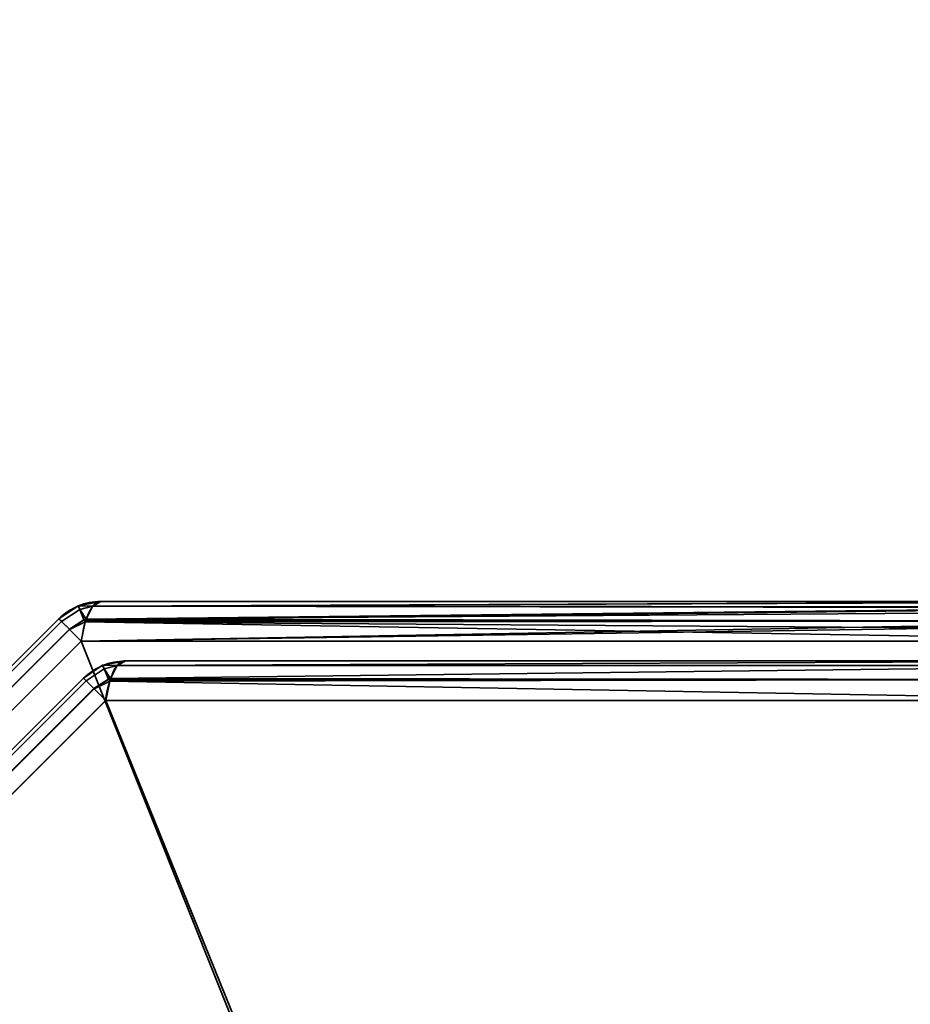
# Model space of a CAD drawing. Header units: millimetres. Extents: x -503 to 6703, y -110 to 249.
# Tile 339 of 656: x 1120 to 1131, y -7 to 5. Entities that reach past the tile are written whole.
import ezdxf

# ---------------------------------------------------------------- set-up
doc = ezdxf.new("R2010")
doc.units = ezdxf.units.MM
doc.layers.add('151', color=7, linetype='Continuous', true_color=0xffffff)

# ---------------------------------------------------------------- blocks, each defined once
blk = doc.blocks.new('UG_SURFACE_002')
at = {"layer": '151', "color": 252, "linetype": 'Continuous', "lineweight": 35}
for points in [[(2052.5, -9.3, 2212.25), (2052.5, 230.4, 2212.25), (947.5, 230.4, 2212.25), (947.5, -9.3, 2212.25)], [(1097.5, -9.3, 2062.25), (1097.5, 230.4, 2062.25), (1902.5, 230.4, 2062.25), (1902.5, -9.3, 2062.25)]]:
    blk.add_3dface(points, dxfattribs=at)
blk = doc.blocks.new('UG_SURFACE_148')
at = {"layer": '151', "color": 252, "linetype": 'Continuous', "lineweight": 35}
for points in [[(1120.832, -2.413, 1158.489), (1120.605, -2.564, 1158.489), (1120.637, -2.596, 1158.736), (1120.851, -2.454, 1158.737)], [(1120.832, -2.413, 1158.489), (1120.832, -2.413, 1011.511), (1120.605, -2.564, 1011.511), (1120.605, -2.564, 1158.489)], [(1120.851, -2.454, 1011.263), (1120.637, -2.596, 1011.264), (1120.605, -2.564, 1011.511), (1120.832, -2.413, 1011.511)], [(1120.851, -2.454, 1158.737), (1120.834, -2.412, 1158.489), (1120.832, -2.413, 1158.489)], [(1120.834, -2.412, 1011.511), (1120.832, -2.413, 1011.511), (1120.832, -2.413, 1158.489), (1120.834, -2.412, 1158.489)], [(1120.832, -2.413, 1011.511), (1120.834, -2.412, 1011.511), (1120.851, -2.454, 1011.263)], [(1121.007, -2.414, 1158.737), (1121.1, -2.359, 1158.489), (1120.834, -2.412, 1158.489)], [(1120.834, -2.412, 1158.489), (1121.1, -2.359, 1158.489), (1121.1, -2.359, 1011.511), (1120.834, -2.412, 1011.511)], [(1120.834, -2.412, 1011.511), (1121.1, -2.359, 1011.511), (1121.007, -2.414, 1011.263)], [(1120.834, -2.412, 1158.489), (1120.851, -2.454, 1158.737), (1121.007, -2.414, 1158.737)], [(1121.007, -2.414, 1011.263), (1120.851, -2.454, 1011.263), (1120.834, -2.412, 1011.511)], [(1121.001, -2.417, 1158.751), (1121.007, -2.414, 1158.737), (1120.851, -2.454, 1158.737)], [(1120.851, -2.454, 1011.263), (1121.007, -2.414, 1011.263), (1121.001, -2.417, 1011.249)], [(1120.926, -2.57, 1158.952), (1121.001, -2.417, 1158.751), (1120.851, -2.454, 1158.737)], [(1120.851, -2.454, 1011.263), (1121.001, -2.417, 1011.249), (1120.926, -2.57, 1011.048)], [(1120.919, -2.582, 1011.031), (1120.926, -2.57, 1011.048), (1134.198, -2.424, 1006.29)], [(1134.198, -2.424, 1006.29), (1134.21, -2.432, 1006.249), (1120.919, -2.582, 1011.031)], [(1134.21, -2.432, 1006.249), (1134.278, -2.59, 1006.016), (1120.919, -2.582, 1011.031)], [(1134.196, -2.433, 1163.705), (1121.001, -2.417, 1158.751), (1120.926, -2.57, 1158.952)], [(1120.926, -2.57, 1011.048), (1121.001, -2.417, 1011.249), (1134.198, -2.424, 1006.29)], [(1120.926, -2.57, 1158.952), (1134.236, -2.475, 1163.84), (1134.196, -2.433, 1163.705)], [(1121.001, -2.417, 1011.249), (1121.007, -2.414, 1011.263), (1134.1, -2.359, 1006.623)], [(1134.1, -2.359, 1006.623), (1134.198, -2.424, 1006.29), (1121.001, -2.417, 1011.249)], [(1121.007, -2.414, 1158.737), (1121.001, -2.417, 1158.751), (1134.196, -2.433, 1163.705)], [(1121.007, -2.414, 1158.737), (1134.131, -2.364, 1163.482), (1134.1, -2.359, 1163.377)], [(1134.1, -2.359, 1163.377), (1121.1, -2.359, 1158.489), (1121.007, -2.414, 1158.737)], [(1121.007, -2.414, 1011.263), (1121.1, -2.359, 1011.511), (1134.1, -2.359, 1006.623)], [(1121.007, -2.414, 1158.737), (1134.196, -2.433, 1163.705), (1134.131, -2.364, 1163.482)], [(1134.1, -2.359, 1163.377), (1134.1, -2.359, 1006.623), (1121.1, -2.359, 1011.511), (1121.1, -2.359, 1158.489)], [(1120.901, -2.575, 1158.954), (1120.851, -2.454, 1158.737), (1120.637, -2.596, 1158.737), (1120.729, -2.688, 1158.951)], [(1120.637, -2.596, 1158.736), (1120.637, -2.596, 1158.737), (1120.851, -2.454, 1158.737)], [(1120.851, -2.454, 1011.263), (1120.637, -2.596, 1011.263), (1120.637, -2.596, 1011.264)], [(1120.729, -2.688, 1011.049), (1120.637, -2.596, 1011.263), (1120.851, -2.454, 1011.263), (1120.901, -2.575, 1011.046)], [(1120.851, -2.454, 1158.737), (1120.901, -2.575, 1158.954), (1120.926, -2.57, 1158.952)], [(1120.926, -2.57, 1011.048), (1120.901, -2.575, 1011.046), (1120.851, -2.454, 1011.263)], [(1120.926, -2.57, 1158.952), (1134.276, -2.594, 1163.978), (1134.236, -2.475, 1163.84)], [(1110.596, -12.637, 1158.736), (1120.637, -2.596, 1158.736), (1120.605, -2.564, 1158.489), (1110.564, -12.605, 1158.489)], [(1120.637, -2.596, 1011.264), (1110.596, -12.637, 1011.264), (1110.564, -12.605, 1011.511), (1120.605, -2.564, 1011.511)], [(1120.605, -2.564, 1158.489), (1120.605, -2.564, 1011.511), (1110.564, -12.605, 1011.511), (1110.564, -12.605, 1158.489)], [(1120.637, -2.596, 1158.737), (1120.637, -2.596, 1158.736), (1110.596, -12.637, 1158.736), (1110.596, -12.637, 1158.737)], [(1110.596, -12.637, 1158.737), (1110.688, -12.729, 1158.951), (1120.729, -2.688, 1158.951), (1120.637, -2.596, 1158.737)], [(1120.637, -2.596, 1011.263), (1120.729, -2.688, 1011.049), (1110.688, -12.729, 1011.049), (1110.596, -12.637, 1011.263)], [(1110.596, -12.637, 1011.263), (1110.596, -12.637, 1011.264), (1120.637, -2.596, 1011.264), (1120.637, -2.596, 1011.263)], [(1120.729, -2.688, 1158.951), (1120.73, -2.689, 1158.954), (1120.901, -2.575, 1158.954)], [(1120.901, -2.575, 1011.046), (1120.73, -2.689, 1011.046), (1120.729, -2.688, 1011.049)], [(1120.916, -2.6, 1158.979), (1120.901, -2.575, 1158.954), (1120.73, -2.689, 1158.954)], [(1120.73, -2.689, 1011.046), (1120.901, -2.575, 1011.046), (1120.916, -2.6, 1011.021)], [(1120.73, -2.689, 1158.954), (1120.867, -2.827, 1159.107), (1120.916, -2.6, 1158.979)], [(1120.916, -2.6, 1011.021), (1120.867, -2.827, 1010.893), (1120.73, -2.689, 1011.046)], [(1120.867, -2.827, 1010.893), (1120.916, -2.6, 1011.021), (1134.278, -2.59, 1006.016)], [(1134.278, -2.59, 1006.016), (1134.294, -2.627, 1005.962), (1120.867, -2.827, 1010.893)], [(1120.916, -2.6, 1158.979), (1120.867, -2.827, 1159.107), (1134.332, -2.827, 1164.17)], [(1134.294, -2.627, 1005.962), (1134.332, -2.827, 1005.831), (1120.867, -2.827, 1010.893)], [(1120.919, -2.582, 1158.969), (1120.926, -2.57, 1158.952), (1120.901, -2.575, 1158.954)], [(1120.901, -2.575, 1011.046), (1120.926, -2.57, 1011.048), (1120.919, -2.582, 1011.031)], [(1120.901, -2.575, 1158.954), (1120.916, -2.6, 1158.979), (1120.919, -2.582, 1158.969)], [(1120.919, -2.582, 1011.031), (1120.916, -2.6, 1011.021), (1120.901, -2.575, 1011.046)], [(1134.276, -2.594, 1163.978), (1120.919, -2.582, 1158.969), (1120.916, -2.6, 1158.979)], [(1120.916, -2.6, 1011.021), (1120.919, -2.582, 1011.031), (1134.278, -2.59, 1006.016)], [(1120.916, -2.6, 1158.979), (1134.31, -2.693, 1164.093), (1134.276, -2.594, 1163.978)], [(1120.916, -2.6, 1158.979), (1134.332, -2.827, 1164.17), (1134.31, -2.693, 1164.093)], [(1120.926, -2.57, 1158.952), (1120.919, -2.582, 1158.969), (1134.276, -2.594, 1163.978)], [(1120.73, -2.689, 1158.954), (1120.729, -2.688, 1158.951), (1110.688, -12.729, 1158.951), (1110.689, -12.73, 1158.954)], [(1110.689, -12.73, 1011.046), (1110.688, -12.729, 1011.049), (1120.729, -2.688, 1011.049), (1120.73, -2.689, 1011.046)], [(1110.689, -12.73, 1158.954), (1110.827, -12.868, 1159.107), (1120.867, -2.827, 1159.107), (1120.73, -2.689, 1158.954)], [(1120.73, -2.689, 1011.046), (1120.867, -2.827, 1010.893), (1110.827, -12.868, 1010.893), (1110.689, -12.73, 1011.046)], [(1120.867, -2.827, 1159.107), (1110.827, -12.868, 1159.107), (1110.827, -26.332, 1164.17), (1130.252, -26.332, 1171.473)], [(1130.252, -26.332, 998.527), (1110.827, -26.332, 1005.831), (1110.827, -12.868, 1010.893), (1120.867, -2.827, 1010.893)], [(1130.252, -26.332, 1171.473), (1134.332, -22.252, 1171.473), (1134.332, -2.827, 1164.17), (1120.867, -2.827, 1159.107)], [(1120.867, -2.827, 1010.893), (1134.332, -2.827, 1005.831), (1134.332, -22.252, 998.527), (1130.252, -26.332, 998.527)], [(1121.122, -3.113, 1011.932), (1121.122, -3.113, 1158.068), (1120.895, -3.264, 1158.068), (1120.895, -3.264, 1011.932)], [(1121.122, -3.113, 1011.932), (1120.895, -3.264, 1011.932), (1120.927, -3.296, 1011.685), (1121.141, -3.154, 1011.683)], [(1121.141, -3.154, 1158.317), (1120.927, -3.296, 1158.315), (1120.895, -3.264, 1158.068), (1121.122, -3.113, 1158.068)], [(1121.123, -3.112, 1158.068), (1121.122, -3.113, 1158.068), (1121.122, -3.113, 1011.932), (1121.123, -3.112, 1011.932)], [(1121.141, -3.154, 1011.683), (1121.123, -3.112, 1011.932), (1121.122, -3.113, 1011.932)], [(1121.122, -3.113, 1158.068), (1121.123, -3.112, 1158.068), (1121.141, -3.154, 1158.317)], [(1121.123, -3.112, 1011.932), (1121.39, -3.059, 1011.932), (1121.39, -3.059, 1158.068), (1121.123, -3.112, 1158.068)], [(1121.297, -3.114, 1011.684), (1121.39, -3.059, 1011.932), (1121.123, -3.112, 1011.932)], [(1121.123, -3.112, 1158.068), (1121.39, -3.059, 1158.068), (1121.297, -3.114, 1158.316)], [(1121.123, -3.112, 1011.932), (1121.141, -3.154, 1011.683), (1121.297, -3.114, 1011.684)], [(1121.297, -3.114, 1158.316), (1121.141, -3.154, 1158.317), (1121.123, -3.112, 1158.068)], [(1121.292, -3.117, 1011.67), (1121.297, -3.114, 1011.684), (1121.141, -3.154, 1011.683)], [(1121.141, -3.154, 1158.317), (1121.297, -3.114, 1158.316), (1121.292, -3.117, 1158.33)], [(1121.216, -3.27, 1011.469), (1121.292, -3.117, 1011.67), (1121.141, -3.154, 1011.683)], [(1121.141, -3.154, 1158.317), (1121.292, -3.117, 1158.33), (1121.216, -3.27, 1158.532)], [(1134.002, -3.117, 1163.109), (1133.92, -3.282, 1163.327), (1121.21, -3.282, 1158.548), (1121.216, -3.27, 1158.532)], [(1121.216, -3.27, 1158.532), (1121.292, -3.117, 1158.33), (1134.002, -3.117, 1163.109)], [(1133.92, -3.282, 1006.673), (1134.002, -3.117, 1006.891), (1121.292, -3.117, 1011.67), (1121.216, -3.27, 1011.469)], [(1134.1, -3.059, 1162.847), (1134.002, -3.117, 1163.109), (1121.292, -3.117, 1158.33), (1121.297, -3.114, 1158.316)], [(1121.297, -3.114, 1011.684), (1121.292, -3.117, 1011.67), (1134.002, -3.117, 1006.891)], [(1121.297, -3.114, 1158.316), (1121.39, -3.059, 1158.068), (1134.1, -3.059, 1162.847)], [(1134.002, -3.117, 1006.891), (1134.1, -3.059, 1007.153), (1121.39, -3.059, 1011.932), (1121.297, -3.114, 1011.684)], [(1134.1, -3.059, 1162.847), (1121.39, -3.059, 1158.068), (1121.39, -3.059, 1011.932), (1134.1, -3.059, 1007.153)], [(1121.191, -3.275, 1011.467), (1121.141, -3.154, 1011.683), (1120.927, -3.296, 1011.683), (1121.019, -3.388, 1011.47)], [(1120.927, -3.296, 1011.685), (1120.927, -3.296, 1011.683), (1121.141, -3.154, 1011.683)], [(1121.141, -3.154, 1158.317), (1120.927, -3.296, 1158.317), (1120.927, -3.296, 1158.315)], [(1121.019, -3.388, 1158.53), (1120.927, -3.296, 1158.317), (1121.141, -3.154, 1158.317), (1121.191, -3.275, 1158.533)], [(1121.141, -3.154, 1011.683), (1121.191, -3.275, 1011.467), (1121.216, -3.27, 1011.469)], [(1121.216, -3.27, 1158.532), (1121.191, -3.275, 1158.533), (1121.141, -3.154, 1158.317)], [(1111.296, -12.927, 1011.685), (1120.927, -3.296, 1011.685), (1120.895, -3.264, 1011.932), (1111.264, -12.895, 1011.932)], [(1120.895, -3.264, 1158.068), (1111.264, -12.895, 1158.068), (1111.264, -12.895, 1011.932), (1120.895, -3.264, 1011.932)], [(1120.927, -3.296, 1158.315), (1111.296, -12.927, 1158.315), (1111.264, -12.895, 1158.068), (1120.895, -3.264, 1158.068)], [(1120.927, -3.296, 1011.683), (1120.927, -3.296, 1011.685), (1111.296, -12.927, 1011.685), (1111.296, -12.927, 1011.683)], [(1111.296, -12.927, 1011.683), (1111.388, -13.019, 1011.47), (1121.019, -3.388, 1011.47), (1120.927, -3.296, 1011.683)], [(1120.927, -3.296, 1158.317), (1121.019, -3.388, 1158.53), (1111.388, -13.019, 1158.53), (1111.296, -12.927, 1158.317)], [(1111.296, -12.927, 1158.317), (1111.296, -12.927, 1158.315), (1120.927, -3.296, 1158.315), (1120.927, -3.296, 1158.317)], [(1121.019, -3.388, 1011.47), (1121.02, -3.389, 1011.467), (1121.191, -3.275, 1011.467)], [(1121.191, -3.275, 1158.533), (1121.02, -3.389, 1158.533), (1121.019, -3.388, 1158.53)], [(1121.206, -3.3, 1011.442), (1121.191, -3.275, 1011.467), (1121.02, -3.389, 1011.467)], [(1121.02, -3.389, 1158.533), (1121.191, -3.275, 1158.533), (1121.206, -3.3, 1158.558)], [(1121.02, -3.389, 1011.467), (1121.158, -3.527, 1011.314), (1121.206, -3.3, 1011.442)], [(1121.206, -3.3, 1158.558), (1121.158, -3.527, 1158.686), (1121.02, -3.389, 1158.533)], [(1133.92, -3.282, 1163.327), (1133.868, -3.527, 1163.465), (1121.158, -3.527, 1158.686), (1121.206, -3.3, 1158.558)], [(1121.206, -3.3, 1011.442), (1121.158, -3.527, 1011.314), (1133.868, -3.527, 1006.535)], [(1121.21, -3.282, 1011.452), (1121.216, -3.27, 1011.469), (1121.191, -3.275, 1011.467)], [(1121.191, -3.275, 1158.533), (1121.216, -3.27, 1158.532), (1121.21, -3.282, 1158.548)], [(1121.191, -3.275, 1011.467), (1121.206, -3.3, 1011.442), (1121.21, -3.282, 1011.452)], [(1121.21, -3.282, 1158.548), (1121.206, -3.3, 1158.558), (1121.191, -3.275, 1158.533)], [(1121.206, -3.3, 1158.558), (1121.21, -3.282, 1158.548), (1133.92, -3.282, 1163.327)], [(1133.868, -3.527, 1006.535), (1133.92, -3.282, 1006.673), (1121.21, -3.282, 1011.452), (1121.206, -3.3, 1011.442)], [(1121.216, -3.27, 1011.469), (1121.21, -3.282, 1011.452), (1133.92, -3.282, 1006.673)], [(1121.02, -3.389, 1011.467), (1121.019, -3.388, 1011.47), (1111.388, -13.019, 1011.47), (1111.389, -13.02, 1011.467)], [(1111.389, -13.02, 1158.533), (1111.388, -13.019, 1158.53), (1121.019, -3.388, 1158.53), (1121.02, -3.389, 1158.533)], [(1111.389, -13.02, 1011.467), (1111.527, -13.157, 1011.314), (1121.158, -3.527, 1011.314), (1121.02, -3.389, 1011.467)], [(1121.02, -3.389, 1158.533), (1121.158, -3.527, 1158.686), (1111.527, -13.157, 1158.686), (1111.389, -13.02, 1158.533)], [(1130.485, -26.565, 1170.855), (1111.527, -25.868, 1163.465), (1111.527, -13.157, 1158.686), (1121.158, -3.527, 1158.686)], [(1121.158, -3.527, 1011.314), (1111.527, -13.157, 1011.314), (1111.527, -25.868, 1006.535), (1130.485, -26.565, 999.145)], [(1121.158, -3.527, 1158.686), (1133.868, -3.527, 1163.465), (1134.565, -22.485, 1170.855), (1130.485, -26.565, 1170.855)], [(1130.485, -26.565, 999.145), (1134.565, -22.485, 999.145), (1133.868, -3.527, 1006.535), (1121.158, -3.527, 1011.314)]]:
    blk.add_3dface(points, dxfattribs=at)
blk = doc.blocks.new('UG_SURFACE_191')
at = {"layer": '151', "color": 252, "linetype": 'Continuous', "lineweight": 35}
for points in [[(1120.832, -2.413, 1158.489), (1120.605, -2.564, 1158.489), (1120.637, -2.596, 1158.736), (1120.851, -2.454, 1158.737)], [(1120.832, -2.413, 1158.489), (1120.832, -2.413, 1011.511), (1120.605, -2.564, 1011.511), (1120.605, -2.564, 1158.489)], [(1120.851, -2.454, 1011.263), (1120.637, -2.596, 1011.264), (1120.605, -2.564, 1011.511), (1120.832, -2.413, 1011.511)], [(1120.851, -2.454, 1158.737), (1120.834, -2.412, 1158.489), (1120.832, -2.413, 1158.489)], [(1120.834, -2.412, 1011.511), (1120.832, -2.413, 1011.511), (1120.832, -2.413, 1158.489), (1120.834, -2.412, 1158.489)], [(1120.832, -2.413, 1011.511), (1120.834, -2.412, 1011.511), (1120.851, -2.454, 1011.263)], [(1121.007, -2.414, 1158.737), (1121.1, -2.359, 1158.489), (1120.834, -2.412, 1158.489)], [(1120.834, -2.412, 1158.489), (1121.1, -2.359, 1158.489), (1121.1, -2.359, 1011.511), (1120.834, -2.412, 1011.511)], [(1120.834, -2.412, 1011.511), (1121.1, -2.359, 1011.511), (1121.007, -2.414, 1011.263)], [(1120.834, -2.412, 1158.489), (1120.851, -2.454, 1158.737), (1121.007, -2.414, 1158.737)], [(1121.007, -2.414, 1011.263), (1120.851, -2.454, 1011.263), (1120.834, -2.412, 1011.511)], [(1121.001, -2.417, 1158.751), (1121.007, -2.414, 1158.737), (1120.851, -2.454, 1158.737)], [(1120.851, -2.454, 1011.263), (1121.007, -2.414, 1011.263), (1121.001, -2.417, 1011.249)], [(1120.926, -2.57, 1158.952), (1121.001, -2.417, 1158.751), (1120.851, -2.454, 1158.737)], [(1120.851, -2.454, 1011.263), (1121.001, -2.417, 1011.249), (1120.926, -2.57, 1011.048)], [(1120.919, -2.582, 1011.031), (1120.926, -2.57, 1011.048), (1134.198, -2.424, 1006.29)], [(1134.198, -2.424, 1006.29), (1134.21, -2.432, 1006.249), (1120.919, -2.582, 1011.031)], [(1134.21, -2.432, 1006.249), (1134.278, -2.59, 1006.016), (1120.919, -2.582, 1011.031)], [(1134.196, -2.433, 1163.705), (1121.001, -2.417, 1158.751), (1120.926, -2.57, 1158.952)], [(1120.926, -2.57, 1011.048), (1121.001, -2.417, 1011.249), (1134.198, -2.424, 1006.29)], [(1120.926, -2.57, 1158.952), (1134.236, -2.475, 1163.84), (1134.196, -2.433, 1163.705)], [(1121.001, -2.417, 1011.249), (1121.007, -2.414, 1011.263), (1134.1, -2.359, 1006.623)], [(1134.1, -2.359, 1006.623), (1134.198, -2.424, 1006.29), (1121.001, -2.417, 1011.249)], [(1121.007, -2.414, 1158.737), (1121.001, -2.417, 1158.751), (1134.196, -2.433, 1163.705)], [(1121.007, -2.414, 1158.737), (1134.131, -2.364, 1163.482), (1134.1, -2.359, 1163.377)], [(1134.1, -2.359, 1163.377), (1121.1, -2.359, 1158.489), (1121.007, -2.414, 1158.737)], [(1121.007, -2.414, 1011.263), (1121.1, -2.359, 1011.511), (1134.1, -2.359, 1006.623)], [(1121.007, -2.414, 1158.737), (1134.196, -2.433, 1163.705), (1134.131, -2.364, 1163.482)], [(1134.1, -2.359, 1163.377), (1134.1, -2.359, 1006.623), (1121.1, -2.359, 1011.511), (1121.1, -2.359, 1158.489)], [(1120.901, -2.575, 1158.954), (1120.851, -2.454, 1158.737), (1120.637, -2.596, 1158.737), (1120.729, -2.688, 1158.951)], [(1120.637, -2.596, 1158.736), (1120.637, -2.596, 1158.737), (1120.851, -2.454, 1158.737)], [(1120.851, -2.454, 1011.263), (1120.637, -2.596, 1011.263), (1120.637, -2.596, 1011.264)], [(1120.729, -2.688, 1011.049), (1120.637, -2.596, 1011.263), (1120.851, -2.454, 1011.263), (1120.901, -2.575, 1011.046)], [(1120.851, -2.454, 1158.737), (1120.901, -2.575, 1158.954), (1120.926, -2.57, 1158.952)], [(1120.926, -2.57, 1011.048), (1120.901, -2.575, 1011.046), (1120.851, -2.454, 1011.263)], [(1120.926, -2.57, 1158.952), (1134.276, -2.594, 1163.978), (1134.236, -2.475, 1163.84)], [(1110.596, -12.637, 1158.736), (1120.637, -2.596, 1158.736), (1120.605, -2.564, 1158.489), (1110.564, -12.605, 1158.489)], [(1120.637, -2.596, 1011.264), (1110.596, -12.637, 1011.264), (1110.564, -12.605, 1011.511), (1120.605, -2.564, 1011.511)], [(1120.605, -2.564, 1158.489), (1120.605, -2.564, 1011.511), (1110.564, -12.605, 1011.511), (1110.564, -12.605, 1158.489)], [(1120.637, -2.596, 1158.737), (1120.637, -2.596, 1158.736), (1110.596, -12.637, 1158.736), (1110.596, -12.637, 1158.737)], [(1110.596, -12.637, 1158.737), (1110.688, -12.729, 1158.951), (1120.729, -2.688, 1158.951), (1120.637, -2.596, 1158.737)], [(1120.637, -2.596, 1011.263), (1120.729, -2.688, 1011.049), (1110.688, -12.729, 1011.049), (1110.596, -12.637, 1011.263)], [(1110.596, -12.637, 1011.263), (1110.596, -12.637, 1011.264), (1120.637, -2.596, 1011.264), (1120.637, -2.596, 1011.263)], [(1120.729, -2.688, 1158.951), (1120.73, -2.689, 1158.954), (1120.901, -2.575, 1158.954)], [(1120.901, -2.575, 1011.046), (1120.73, -2.689, 1011.046), (1120.729, -2.688, 1011.049)], [(1120.916, -2.6, 1158.979), (1120.901, -2.575, 1158.954), (1120.73, -2.689, 1158.954)], [(1120.73, -2.689, 1011.046), (1120.901, -2.575, 1011.046), (1120.916, -2.6, 1011.021)], [(1120.73, -2.689, 1158.954), (1120.867, -2.827, 1159.107), (1120.916, -2.6, 1158.979)], [(1120.916, -2.6, 1011.021), (1120.867, -2.827, 1010.893), (1120.73, -2.689, 1011.046)], [(1120.867, -2.827, 1010.893), (1120.916, -2.6, 1011.021), (1134.278, -2.59, 1006.016)], [(1134.278, -2.59, 1006.016), (1134.294, -2.627, 1005.962), (1120.867, -2.827, 1010.893)], [(1120.916, -2.6, 1158.979), (1120.867, -2.827, 1159.107), (1134.332, -2.827, 1164.17)], [(1134.294, -2.627, 1005.962), (1134.332, -2.827, 1005.831), (1120.867, -2.827, 1010.893)], [(1120.919, -2.582, 1158.969), (1120.926, -2.57, 1158.952), (1120.901, -2.575, 1158.954)], [(1120.901, -2.575, 1011.046), (1120.926, -2.57, 1011.048), (1120.919, -2.582, 1011.031)], [(1120.901, -2.575, 1158.954), (1120.916, -2.6, 1158.979), (1120.919, -2.582, 1158.969)], [(1120.919, -2.582, 1011.031), (1120.916, -2.6, 1011.021), (1120.901, -2.575, 1011.046)], [(1134.276, -2.594, 1163.978), (1120.919, -2.582, 1158.969), (1120.916, -2.6, 1158.979)], [(1120.916, -2.6, 1011.021), (1120.919, -2.582, 1011.031), (1134.278, -2.59, 1006.016)], [(1120.916, -2.6, 1158.979), (1134.31, -2.693, 1164.093), (1134.276, -2.594, 1163.978)], [(1120.916, -2.6, 1158.979), (1134.332, -2.827, 1164.17), (1134.31, -2.693, 1164.093)], [(1120.926, -2.57, 1158.952), (1120.919, -2.582, 1158.969), (1134.276, -2.594, 1163.978)], [(1120.73, -2.689, 1158.954), (1120.729, -2.688, 1158.951), (1110.688, -12.729, 1158.951), (1110.689, -12.73, 1158.954)], [(1110.689, -12.73, 1011.046), (1110.688, -12.729, 1011.049), (1120.729, -2.688, 1011.049), (1120.73, -2.689, 1011.046)], [(1110.689, -12.73, 1158.954), (1110.827, -12.868, 1159.107), (1120.867, -2.827, 1159.107), (1120.73, -2.689, 1158.954)], [(1120.73, -2.689, 1011.046), (1120.867, -2.827, 1010.893), (1110.827, -12.868, 1010.893), (1110.689, -12.73, 1011.046)], [(1120.867, -2.827, 1159.107), (1110.827, -12.868, 1159.107), (1110.827, -26.332, 1164.17), (1130.252, -26.332, 1171.473)], [(1130.252, -26.332, 998.527), (1110.827, -26.332, 1005.831), (1110.827, -12.868, 1010.893), (1120.867, -2.827, 1010.893)], [(1130.252, -26.332, 1171.473), (1134.332, -22.252, 1171.473), (1134.332, -2.827, 1164.17), (1120.867, -2.827, 1159.107)], [(1120.867, -2.827, 1010.893), (1134.332, -2.827, 1005.831), (1134.332, -22.252, 998.527), (1130.252, -26.332, 998.527)], [(1121.122, -3.113, 1011.932), (1121.122, -3.113, 1158.068), (1120.895, -3.264, 1158.068), (1120.895, -3.264, 1011.932)], [(1121.122, -3.113, 1011.932), (1120.895, -3.264, 1011.932), (1120.927, -3.296, 1011.685), (1121.141, -3.154, 1011.683)], [(1121.141, -3.154, 1158.317), (1120.927, -3.296, 1158.315), (1120.895, -3.264, 1158.068), (1121.122, -3.113, 1158.068)], [(1121.123, -3.112, 1158.068), (1121.122, -3.113, 1158.068), (1121.122, -3.113, 1011.932), (1121.123, -3.112, 1011.932)], [(1121.141, -3.154, 1011.683), (1121.123, -3.112, 1011.932), (1121.122, -3.113, 1011.932)], [(1121.122, -3.113, 1158.068), (1121.123, -3.112, 1158.068), (1121.141, -3.154, 1158.317)], [(1121.123, -3.112, 1011.932), (1121.39, -3.059, 1011.932), (1121.39, -3.059, 1158.068), (1121.123, -3.112, 1158.068)], [(1121.297, -3.114, 1011.684), (1121.39, -3.059, 1011.932), (1121.123, -3.112, 1011.932)], [(1121.123, -3.112, 1158.068), (1121.39, -3.059, 1158.068), (1121.297, -3.114, 1158.316)], [(1121.123, -3.112, 1011.932), (1121.141, -3.154, 1011.683), (1121.297, -3.114, 1011.684)], [(1121.297, -3.114, 1158.316), (1121.141, -3.154, 1158.317), (1121.123, -3.112, 1158.068)], [(1121.292, -3.117, 1011.67), (1121.297, -3.114, 1011.684), (1121.141, -3.154, 1011.683)], [(1121.141, -3.154, 1158.317), (1121.297, -3.114, 1158.316), (1121.292, -3.117, 1158.33)], [(1121.216, -3.27, 1011.469), (1121.292, -3.117, 1011.67), (1121.141, -3.154, 1011.683)], [(1121.141, -3.154, 1158.317), (1121.292, -3.117, 1158.33), (1121.216, -3.27, 1158.532)], [(1134.002, -3.117, 1163.109), (1133.92, -3.282, 1163.327), (1121.21, -3.282, 1158.548), (1121.216, -3.27, 1158.532)], [(1121.216, -3.27, 1158.532), (1121.292, -3.117, 1158.33), (1134.002, -3.117, 1163.109)], [(1133.92, -3.282, 1006.673), (1134.002, -3.117, 1006.891), (1121.292, -3.117, 1011.67), (1121.216, -3.27, 1011.469)], [(1134.1, -3.059, 1162.847), (1134.002, -3.117, 1163.109), (1121.292, -3.117, 1158.33), (1121.297, -3.114, 1158.316)], [(1121.297, -3.114, 1011.684), (1121.292, -3.117, 1011.67), (1134.002, -3.117, 1006.891)], [(1121.297, -3.114, 1158.316), (1121.39, -3.059, 1158.068), (1134.1, -3.059, 1162.847)], [(1134.002, -3.117, 1006.891), (1134.1, -3.059, 1007.153), (1121.39, -3.059, 1011.932), (1121.297, -3.114, 1011.684)], [(1134.1, -3.059, 1162.847), (1121.39, -3.059, 1158.068), (1121.39, -3.059, 1011.932), (1134.1, -3.059, 1007.153)], [(1121.191, -3.275, 1011.467), (1121.141, -3.154, 1011.683), (1120.927, -3.296, 1011.683), (1121.019, -3.388, 1011.47)], [(1120.927, -3.296, 1011.685), (1120.927, -3.296, 1011.683), (1121.141, -3.154, 1011.683)], [(1121.141, -3.154, 1158.317), (1120.927, -3.296, 1158.317), (1120.927, -3.296, 1158.315)], [(1121.019, -3.388, 1158.53), (1120.927, -3.296, 1158.317), (1121.141, -3.154, 1158.317), (1121.191, -3.275, 1158.533)], [(1121.141, -3.154, 1011.683), (1121.191, -3.275, 1011.467), (1121.216, -3.27, 1011.469)], [(1121.216, -3.27, 1158.532), (1121.191, -3.275, 1158.533), (1121.141, -3.154, 1158.317)], [(1111.296, -12.927, 1011.685), (1120.927, -3.296, 1011.685), (1120.895, -3.264, 1011.932), (1111.264, -12.895, 1011.932)], [(1120.895, -3.264, 1158.068), (1111.264, -12.895, 1158.068), (1111.264, -12.895, 1011.932), (1120.895, -3.264, 1011.932)], [(1120.927, -3.296, 1158.315), (1111.296, -12.927, 1158.315), (1111.264, -12.895, 1158.068), (1120.895, -3.264, 1158.068)], [(1120.927, -3.296, 1011.683), (1120.927, -3.296, 1011.685), (1111.296, -12.927, 1011.685), (1111.296, -12.927, 1011.683)], [(1111.296, -12.927, 1011.683), (1111.388, -13.019, 1011.47), (1121.019, -3.388, 1011.47), (1120.927, -3.296, 1011.683)], [(1120.927, -3.296, 1158.317), (1121.019, -3.388, 1158.53), (1111.388, -13.019, 1158.53), (1111.296, -12.927, 1158.317)], [(1111.296, -12.927, 1158.317), (1111.296, -12.927, 1158.315), (1120.927, -3.296, 1158.315), (1120.927, -3.296, 1158.317)], [(1121.019, -3.388, 1011.47), (1121.02, -3.389, 1011.467), (1121.191, -3.275, 1011.467)], [(1121.191, -3.275, 1158.533), (1121.02, -3.389, 1158.533), (1121.019, -3.388, 1158.53)], [(1121.206, -3.3, 1011.442), (1121.191, -3.275, 1011.467), (1121.02, -3.389, 1011.467)], [(1121.02, -3.389, 1158.533), (1121.191, -3.275, 1158.533), (1121.206, -3.3, 1158.558)], [(1121.02, -3.389, 1011.467), (1121.158, -3.527, 1011.314), (1121.206, -3.3, 1011.442)], [(1121.206, -3.3, 1158.558), (1121.158, -3.527, 1158.686), (1121.02, -3.389, 1158.533)], [(1133.92, -3.282, 1163.327), (1133.868, -3.527, 1163.465), (1121.158, -3.527, 1158.686), (1121.206, -3.3, 1158.558)], [(1121.206, -3.3, 1011.442), (1121.158, -3.527, 1011.314), (1133.868, -3.527, 1006.535)], [(1121.21, -3.282, 1011.452), (1121.216, -3.27, 1011.469), (1121.191, -3.275, 1011.467)], [(1121.191, -3.275, 1158.533), (1121.216, -3.27, 1158.532), (1121.21, -3.282, 1158.548)], [(1121.191, -3.275, 1011.467), (1121.206, -3.3, 1011.442), (1121.21, -3.282, 1011.452)], [(1121.21, -3.282, 1158.548), (1121.206, -3.3, 1158.558), (1121.191, -3.275, 1158.533)], [(1121.206, -3.3, 1158.558), (1121.21, -3.282, 1158.548), (1133.92, -3.282, 1163.327)], [(1133.868, -3.527, 1006.535), (1133.92, -3.282, 1006.673), (1121.21, -3.282, 1011.452), (1121.206, -3.3, 1011.442)], [(1121.216, -3.27, 1011.469), (1121.21, -3.282, 1011.452), (1133.92, -3.282, 1006.673)], [(1121.02, -3.389, 1011.467), (1121.019, -3.388, 1011.47), (1111.388, -13.019, 1011.47), (1111.389, -13.02, 1011.467)], [(1111.389, -13.02, 1158.533), (1111.388, -13.019, 1158.53), (1121.019, -3.388, 1158.53), (1121.02, -3.389, 1158.533)], [(1111.389, -13.02, 1011.467), (1111.527, -13.157, 1011.314), (1121.158, -3.527, 1011.314), (1121.02, -3.389, 1011.467)], [(1121.02, -3.389, 1158.533), (1121.158, -3.527, 1158.686), (1111.527, -13.157, 1158.686), (1111.389, -13.02, 1158.533)], [(1130.485, -26.565, 1170.855), (1111.527, -25.868, 1163.465), (1111.527, -13.157, 1158.686), (1121.158, -3.527, 1158.686)], [(1121.158, -3.527, 1011.314), (1111.527, -13.157, 1011.314), (1111.527, -25.868, 1006.535), (1130.485, -26.565, 999.145)], [(1121.158, -3.527, 1158.686), (1133.868, -3.527, 1163.465), (1134.565, -22.485, 1170.855), (1130.485, -26.565, 1170.855)], [(1130.485, -26.565, 999.145), (1134.565, -22.485, 999.145), (1133.868, -3.527, 1006.535), (1121.158, -3.527, 1011.314)]]:
    blk.add_3dface(points, dxfattribs=at)

msp = doc.modelspace()

# ---------------------------------------------------------------- linework, layer by layer
at = {"layer": '151', "color": 251, "linetype": 'Continuous', "lineweight": -3, "true_color": 0x636466}
for p, q in [((1121.1, -2.359, 1011.511), (1134.1, -2.359, 1006.623)), ((1121.1, -2.359, 1158.489), (1134.1, -2.359, 1163.377)), ((1121.1, -2.359, 1011.511), (1121.1, -2.359, 1158.489)), ((1121.1, -2.359, 1011.511), (1121.1, -2.359, 1158.489)), ((1121.1, -2.359, 1011.511), (1134.1, -2.359, 1006.623)), ((1121.1, -2.359, 1158.489), (1134.1, -2.359, 1163.377)), ((1120.605, -2.564, 1158.489), (1110.564, -12.605, 1158.489)), ((1110.564, -12.605, 1011.511), (1120.605, -2.564, 1011.511)), ((1120.605, -2.564, 1158.489), (1110.564, -12.605, 1158.489)), ((1110.564, -12.605, 1011.511), (1120.605, -2.564, 1011.511)), ((1120.605, -2.564, 1011.511), (1120.605, -2.564, 1158.489)), ((1120.605, -2.564, 1011.511), (1120.605, -2.564, 1158.489)), ((1110.827, -12.868, 1010.893), (1120.868, -2.827, 1010.893)), ((1120.868, -2.827, 1159.107), (1110.827, -12.868, 1159.107)), ((1120.868, -2.827, 1159.107), (1110.827, -12.868, 1159.107)), ((1110.827, -12.868, 1010.893), (1120.868, -2.827, 1010.893)), ((1120.868, -2.827, 1010.893), (1134.332, -2.827, 1005.831)), ((1120.868, -2.827, 1159.107), (1134.332, -2.827, 1164.169)), ((1120.868, -2.827, 1010.893), (1134.332, -2.827, 1005.831)), ((1120.868, -2.827, 1159.107), (1134.332, -2.827, 1164.169)), ((1121.39, -3.059, 1011.932), (1134.1, -3.059, 1007.153)), ((1121.39, -3.059, 1158.068), (1121.39, -3.059, 1011.932)), ((1134.1, -3.059, 1162.847), (1121.39, -3.059, 1158.068)), ((1134.1, -3.059, 1162.847), (1121.39, -3.059, 1158.068)), ((1121.39, -3.059, 1011.932), (1134.1, -3.059, 1007.153)), ((1121.39, -3.059, 1158.068), (1121.39, -3.059, 1011.932)), ((1111.264, -12.895, 1011.932), (1120.895, -3.264, 1011.932)), ((1120.895, -3.264, 1158.068), (1111.264, -12.895, 1158.068)), ((1111.264, -12.895, 1011.932), (1120.895, -3.264, 1011.932)), ((1120.895, -3.264, 1158.068), (1111.264, -12.895, 1158.068)), ((1120.895, -3.264, 1011.932), (1120.895, -3.264, 1158.068)), ((1120.895, -3.264, 1011.932), (1120.895, -3.264, 1158.068)), ((1121.157, -3.527, 1011.314), (1111.527, -13.157, 1011.314)), ((1111.527, -13.157, 1158.686), (1121.157, -3.527, 1158.686)), ((1111.527, -13.157, 1158.686), (1121.157, -3.527, 1158.686)), ((1121.157, -3.527, 1011.314), (1111.527, -13.157, 1011.314)), ((1133.868, -3.527, 1006.535), (1121.157, -3.527, 1011.314)), ((1121.157, -3.527, 1158.686), (1133.868, -3.527, 1163.465)), ((1121.157, -3.527, 1158.686), (1133.868, -3.527, 1163.465)), ((1133.868, -3.527, 1006.535), (1121.157, -3.527, 1011.314))]:
    msp.add_line(p, q, dxfattribs=at)
at = {"layer": '151', "color": 251, "linetype": 'Continuous', "lineweight": -3, "true_color": 0x636466, "extrusion": (0, 0, -1)}
for centre in [(-1121.1, -3.059, -1158.489), (-1121.1, -3.059, -1158.489), (-1121.39, -3.759, -1011.932), (-1121.39, -3.759, -1158.068), (-1121.39, -3.759, -1011.932), (-1121.39, -3.759, -1158.068)]:
    msp.add_arc(centre, 0.7, 45, 90, dxfattribs=at)
at = {"layer": '151', "color": 251, "linetype": 'Continuous', "lineweight": -3, "true_color": 0x636466}
msp.add_arc((1121.1, -3.059, 1011.511), 0.7, 90, 135, dxfattribs=at)
msp.add_arc((1121.1, -3.059, 1011.511), 0.7, 90, 135, dxfattribs=at)
at = {"layer": '151', "color": 251, "linetype": 'Continuous', "lineweight": -3, "true_color": 0x636466, "extrusion": (0.936029, 0, 0.351924)}
for centre in [(-3.059, 689.837, 1457.081), (-3.059, 689.837, 1457.081), (-3.759, 689.342, 1457.205), (-3.759, 689.342, 1457.205)]:
    msp.add_arc(centre, 0.7, 0, 70.6118, dxfattribs=at)
at = {"layer": '151', "color": 251, "linetype": 'Continuous', "lineweight": -3, "true_color": 0x636466, "extrusion": (-0.936029, -1.06172e-16, 0.351924)}
msp.add_arc((3.059, 1341.345, -693.407), 0.7, 180, 250.6118, dxfattribs=at)
msp.add_arc((3.059, 1341.345, -693.407), 0.7, 180, 250.6118, dxfattribs=at)
at = {"layer": '151', "color": 251, "linetype": 'Continuous', "lineweight": -3, "true_color": 0x636466, "extrusion": (-0.707107, -0.707107, -4.89451e-15)}
msp.add_arc((794.9, 1011.511, -790.574), 0.7, 180, 242, dxfattribs=at)
msp.add_arc((794.9, 1011.511, -790.574), 0.7, 180, 242, dxfattribs=at)
at = {"layer": '151', "color": 251, "linetype": 'Continuous', "lineweight": -3, "true_color": 0x636466, "extrusion": (0.707107, 0.707107, -3.85443e-15)}
for centre in [(-794.9, 1158.489, 790.574), (-794.9, 1158.489, 790.574), (-795.6, 1158.068, 790.284), (-795.6, 1158.068, 790.284)]:
    msp.add_arc(centre, 0.7, 0, 62, dxfattribs=at)
at = {"layer": '151', "color": 251, "linetype": 'Continuous', "lineweight": -3, "true_color": 0x636466, "extrusion": (0.936029, 0, -0.351924)}
msp.add_arc((-3.759, 1341.841, 693.53), 0.7, 289.3882, 0, dxfattribs=at)
msp.add_arc((-3.759, 1341.841, 693.53), 0.7, 289.3882, 0, dxfattribs=at)
at = {"layer": '151', "color": 251, "linetype": 'Continuous', "lineweight": -3, "true_color": 0x636466, "extrusion": (-0.707107, -0.707107, -1.48059e-14)}
msp.add_arc((795.6, 1011.932, -790.284), 0.7, 180, 242, dxfattribs=at)
msp.add_arc((795.6, 1011.932, -790.284), 0.7, 180, 242, dxfattribs=at)

# ---------------------------------------------------------------- block references
at = {"layer": '151', "color": 251, "linetype": 'Continuous', "lineweight": -3, "true_color": 0x636466}
for name in ['UG_SURFACE_002', 'UG_SURFACE_148', 'UG_SURFACE_191']:
    msp.add_blockref(name, (0, 0), dxfattribs=at)

doc.saveas('drawing.dxf')
